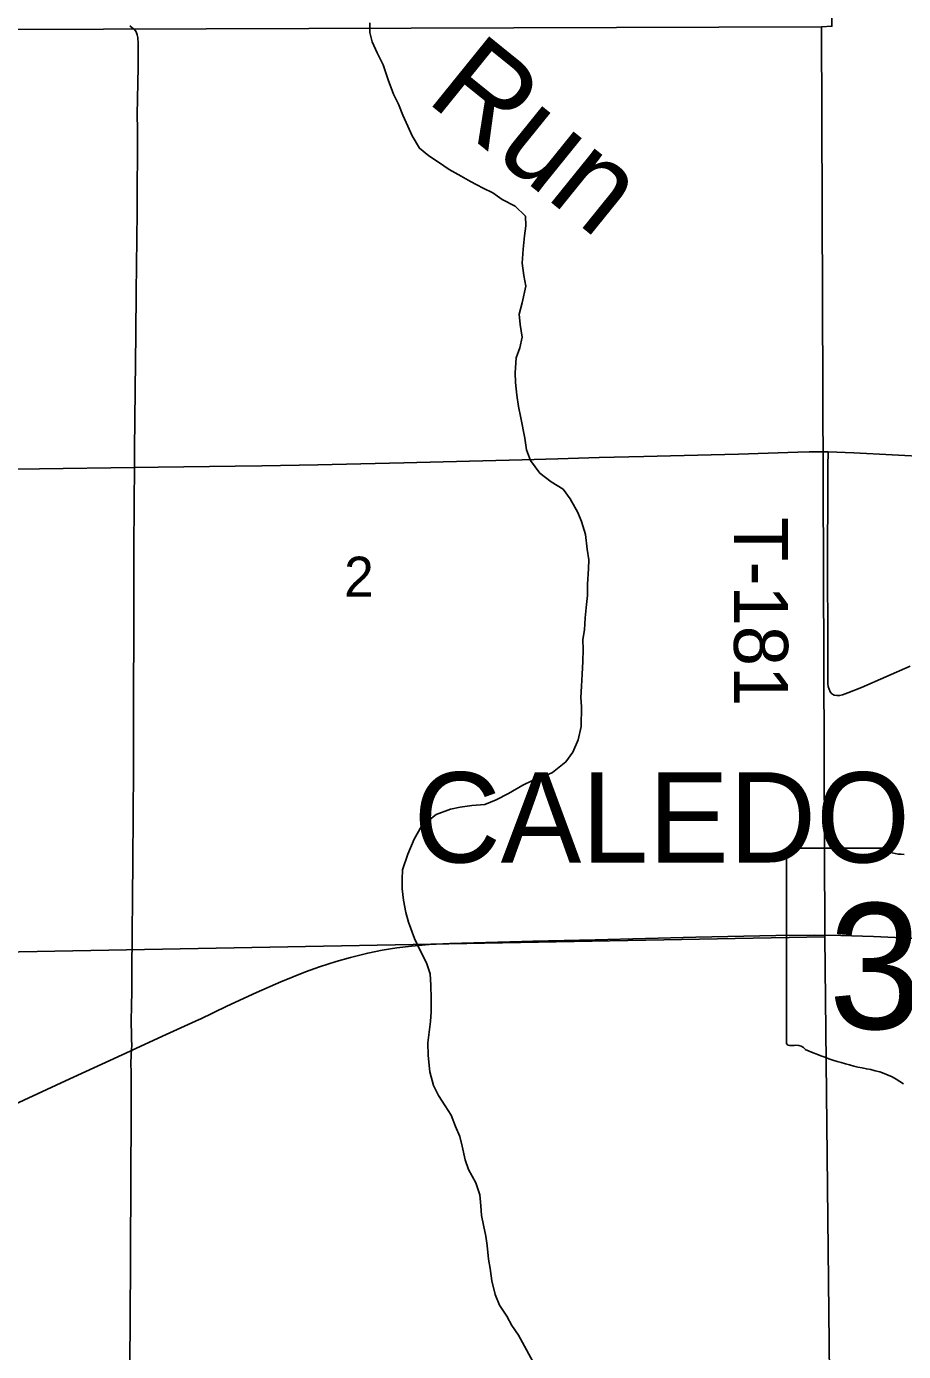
# Model space of a CAD drawing. Extents: x 1584893 to 1934202, y 663575 to 1091909.
# Drawn here: x 1831624 to 1836481, y 956462 to 963802 of the extents above; entities that cross this region are included whole.
import ezdxf

# ---------------------------------------------------------------- set-up
doc = ezdxf.new("R2010")
doc.units = 0
for name, color, linetype in [('GM_X_Corporation_Text', 7, 'Continuous'), ('GM_X_County_Road', 7, 'Continuous'), ('GM_X_Minor_River', 7, 'Continuous'), ('GM_X_Minor_River_Text', 7, 'Continuous'), ('GM_X_Section', 7, 'Continuous'), ('GM_X_Section_Text', 7, 'Continuous'), ('GM_X_State_Location', 7, 'Continuous'), ('GM_X_State_Route', 7, 'Continuous'), ('GM_X_State_Shield', 7, 'Continuous'), ('GM_X_Township_Road', 7, 'Continuous'), ('GM_X_Township_Road_Text', 7, 'Continuous')]:
    doc.layers.add(name, color=color, linetype=linetype)

msp = doc.modelspace()

# ---------------------------------------------------------------- linework, layer by layer
at = {"layer": 'GM_X_County_Road'}
for points in [[(1832221.2, 961358.7), (1832352.2, 961360.5), (1832778.7, 961365.7), (1832926.4, 961368.6), (1833238, 961373.6), (1833713.6, 961385.5), (1834369.7, 961401.1), (1834566.5, 961406.9), (1834796.1, 961413.7), (1835042.1, 961419.6), (1835189.7, 961423.9), (1835567, 961433.2), (1835894.9, 961443.7), (1835959.3, 961445.9), (1836063.7, 961446.2)], [(1836063.7, 961446.2), (1836205.2, 961440.5), (1836629.7, 961418.1), (1836972.6, 961400.9), (1837152.1, 961390.5), (1837395.1, 961377.2), (1837409.1, 961376.3), (1837420.1, 961375.5)], [(1831400.7, 961348.1), (1831695.9, 961351.4), (1832221.2, 961358.7)]]:
    msp.add_lwpolyline(points, dxfattribs=at)
at = {"layer": 'GM_X_Minor_River'}
for points in [[(1833525.7, 963821.4), (1833524.6, 963769.2), (1833537.5, 963716.8), (1833566.2, 963656.1), (1833598.7, 963589.2), (1833627, 963506.4), (1833655.3, 963427.6), (1833684.1, 963370.9), (1833708.8, 963310.2), (1833735.5, 963249.5), (1833760.4, 963196.8), (1833800.9, 963127.8), (1833852, 963084.6), (1833905.2, 963049.4), (1833964.4, 963010.1), (1834031.6, 962972.6), (1834082.9, 962943.4), (1834152.1, 962905.9), (1834205.5, 962880.7), (1834258.7, 962843.5), (1834329.9, 962805.9), (1834386.7, 962750.6), (1834389.6, 962698.4), (1834382.4, 962642.4), (1834374.9, 962568.4), (1834369.2, 962490.3), (1834377.8, 962421.9), (1834388.6, 962363.5), (1834368.6, 962271.7), (1834351.3, 962207.9), (1834358.1, 962151.6), (1834368.6, 962081.2), (1834355.3, 962021.3), (1834336.2, 961965.6), (1834330.4, 961883.5), (1834331.3, 961829.3), (1834339.8, 961759), (1834348.5, 961696.6), (1834361.2, 961634.2), (1834382.8, 961521.4), (1834393.4, 961457), (1834414.2, 961398.5), (1834466.7, 961327.2), (1834529.6, 961279.8), (1834596.7, 961238.2), (1834635.6, 961185.3)], [(1834635.6, 961185.3), (1834678, 961110.2), (1834696.9, 961059.7), (1834719.4, 960987), (1834729.7, 960906.6), (1834738.4, 960848.3), (1834735.4, 960798.2), (1834731.6, 960712), (1834730.3, 960649.9), (1834725.2, 960599.9), (1834717.6, 960525.8), (1834714.2, 960459.7), (1834705.1, 960405.8), (1834706, 960351.6), (1834704.5, 960283.5), (1834701.1, 960213.4), (1834697.7, 960147.3), (1834694.4, 960085.2), (1834697.3, 960035), (1834695, 959924.7), (1834679.4, 959850.9), (1834650, 959781.3), (1834610.9, 959728), (1834537.6, 959669.3), (1834479.2, 959644.5), (1834426.8, 959625.5), (1834372.2, 959598.6), (1834293.3, 959554.1), (1834224.6, 959517.5), (1834162.1, 959492.7), (1834090, 959486.2), (1834025.8, 959477.5), (1833971.6, 959466.6), (1833893, 959436.2), (1833811.7, 959371.7), (1833770.2, 959300.3), (1833736.4, 959216.8), (1833706.7, 959131.2), (1833703.6, 959079.2), (1833704.4, 959025), (1833711.1, 958962.7), (1833723.7, 958894.2), (1833738.5, 958839.8), (1833772.6, 958750.8), (1833799.3, 958690.1), (1833839.7, 958615.1), (1833858.4, 958554.5), (1833863.1, 958492.3), (1833865.5, 958418), (1833864, 958343.9), (1833860.8, 958289.8), (1833853.6, 958231.8), (1833846.4, 958171.8), (1833848.9, 958101.5), (1833857, 958011.1), (1833877.4, 957936.5), (1833906.2, 957879.8), (1833943, 957822.8), (1833975.9, 957772), (1834000.5, 957709.4), (1834023.3, 957652.7), (1834036.2, 957600.3), (1834052.6, 957523.8), (1834071.5, 957471.2), (1834111.9, 957396.2), (1834134.5, 957329.6), (1834139.2, 957269.3), (1834144.1, 957215.1), (1834154.9, 957162.7), (1834167.6, 957100.3), (1834174.6, 957050), (1834182.9, 956973.6), (1834191.8, 956921.3), (1834200.4, 956852.9), (1834218.8, 956778.4), (1834243.6, 956719.7), (1834284.3, 956658.7), (1834311.1, 956606), (1834348, 956553.1)], [(1834450.1, 956366.2), (1834348, 956553.1)]]:
    msp.add_lwpolyline(points, dxfattribs=at)
at = {"layer": 'GM_X_Section'}
for points in [[(1830834.9, 969120.2), (1836100.3, 969134.9), (1836084.6, 963803.6), (1836026.6, 963799.9), (1830913.3, 963782.5), (1830763.2, 963787.3)], [(1830913.3, 963782.5), (1836026.6, 963799.9), (1836044.3, 958758.6), (1830886.6, 958663.5)], [(1830886.6, 958663.5), (1836044.3, 958758.6), (1836103.3, 953387.5), (1830885.6, 953288.4)]]:
    msp.add_lwpolyline(points, close=True, dxfattribs=at)
at = {"layer": 'GM_X_State_Route'}
for points in [[(1834366.1, 958733.7), (1834428.1, 958735.4), (1834772.6, 958742.9), (1835330.6, 958756.7), (1835773.7, 958766.2), (1835986.9, 958768.2), (1836134.5, 958767.3), (1836314.9, 958760.7), (1836872.4, 958736), (1837134.8, 958724.1), (1837414.7, 958711.8)], [(1832579.2, 958301.3), (1832585.1, 958304), (1832733.2, 958374.6), (1832897.2, 958450.1), (1833032.5, 958509.2), (1833169.1, 958564.8), (1833246, 958593.1), (1833339.5, 958623.1), (1833418.4, 958645.3), (1833513.9, 958668.8), (1833594, 958685.3), (1833674.8, 958698.3), (1833756.1, 958708.2), (1833854.1, 958716.6), (1833968.7, 958722.7), (1834366.1, 958733.7)], [(1828979.1, 956641.7), (1829007.3, 956654.8), (1829290.4, 956785.7), (1829677.9, 956964.6), (1830199.9, 957204.6), (1830602.2, 957390.5), (1831019.2, 957583.8), (1831272.8, 957700), (1831451.8, 957782.4), (1831839.1, 957961.7), (1832196.8, 958126.8), (1832204.7, 958130.3), (1832376.1, 958208.2), (1832579.2, 958301.3)]]:
    msp.add_lwpolyline(points, dxfattribs=at)
at = {"layer": 'GM_X_State_Shield'}
for p, q in [((1835833.3, 959231.5), (1835833.3, 958174.9)), ((1836360, 959249.7), (1835850.4, 959249.7))]:
    msp.add_line(p, q, dxfattribs=at)
for centre, major_axis, start_param, end_param in [((1835853.2, 959233.7), (20.2, 0), 1.712693, 3.28349), ((1836481.4, 959372.3), (195.5, 0), 4.042523, 4.731795), ((1835853.4, 958172.6), (20.3, 0), 3.00124, 4.508301), ((1835856.5, 958280.7), (155.2, 0), 4.665946, 4.897461), ((1835888.2, 958113.9), (56, 0), 0.519207, 1.627899), ((1836594.8, 959063.2), (1332.7, 0), 4.195997, 4.488961), ((1836197.5, 957700.2), (417, 0), 0.823519, 1.323587)]:
    msp.add_ellipse(centre, major_axis=major_axis, ratio=0.8, start_param=start_param, end_param=end_param, dxfattribs=at)
at = {"layer": 'GM_X_Township_Road'}
for points in [[(1832221.2, 961358.7), (1832221.7, 961459.9), (1832225.3, 961788), (1832228.6, 962099.7), (1832231.2, 962329.4), (1832235.6, 962772.4), (1832238.1, 963231.8), (1832236.5, 963313.8), (1832241.3, 963576.2), (1832241.7, 963707.6), (1832239.9, 963740.5), (1832236.9, 963756.4), (1832230.7, 963771.3), (1832221, 963784.3), (1832208.8, 963795.2), (1832195.7, 963804.9)], [(1836063.7, 961446.2), (1836062.6, 961366.4), (1836061.3, 961175.2), (1836060.4, 960913.4), (1836060.8, 960848), (1836060.6, 960782.6), (1836060.4, 960668.2), (1836061.7, 960553.6), (1836061.4, 960455.4), (1836061.1, 960291.9), (1836061.3, 960177.5), (1836062.2, 960161.5), (1836064.4, 960145.8), (1836068.4, 960130.7), (1836075.1, 960117), (1836084.8, 960105.9), (1836097.3, 960098.4), (1836111.7, 960095.2), (1836126.9, 960095.8), (1836142.3, 960099.2), (1836172.7, 960110), (1836248.6, 960140.3), (1836518.2, 960258.8)], [(1832204.7, 958130.3), (1832206.3, 958162.4), (1832205.8, 958186.8), (1832205.3, 958211.6), (1832204, 958293.6), (1832205.7, 958375.5), (1832206.3, 958457.5), (1832206.7, 958572.3), (1832212.3, 959179.3), (1832215.4, 959687.9), (1832216.6, 960065.3), (1832218.2, 960491.9), (1832218.8, 960885.7), (1832220.6, 961181), (1832221.1, 961345.1), (1832221.2, 961358.7)], [(1832176.4, 953340.6), (1832176.1, 953371.9), (1832176.8, 953536), (1832178.9, 953913.4), (1832178.1, 954093.8), (1832180.9, 954356.3), (1832182.3, 954569.6), (1832183.6, 954799.3), (1832185.2, 955078.2), (1832183.6, 955225.9), (1832186.3, 955406.3), (1832189.6, 955783.7), (1832193.4, 956259.4), (1832196.8, 956604), (1832200.6, 957407.9), (1832203.3, 957785.3), (1832203.1, 957997.6), (1832202.1, 958071.3), (1832202.5, 958091), (1832203.5, 958111.3), (1832204.7, 958129.7), (1832204.7, 958130.3)]]:
    msp.add_lwpolyline(points, dxfattribs=at)

# ---------------------------------------------------------------- texts
at = {"layer": 'GM_X_Corporation_Text'}
msp.add_text('CALEDONIA', height=500, rotation=0.00001, dxfattribs=at).set_placement((1833767.4, 959171))
at = {"layer": 'GM_X_Minor_River_Text'}
msp.add_text('Run', height=500.1, rotation=321.06491, dxfattribs=at).set_placement((1833828.8, 963392.3))
at = {"layer": 'GM_X_Section_Text'}
msp.add_text('2', height=221, rotation=0.00001, dxfattribs=at).set_placement((1833382.8, 960644))
at = {"layer": 'GM_X_State_Location'}
msp.add_text('309', height=1, rotation=0.00001, dxfattribs=at).set_placement((1836330.8, 958560.2))
at = {"layer": 'GM_X_State_Shield'}
msp.add_text('309', height=696.1, dxfattribs=at).set_placement((1836065.3, 958249.4))
at = {"layer": 'GM_X_Township_Road_Text'}
msp.add_text('T-181', height=300, rotation=270, dxfattribs=at).set_placement((1835541.7, 961084.3))

doc.saveas('drawing.dxf')
